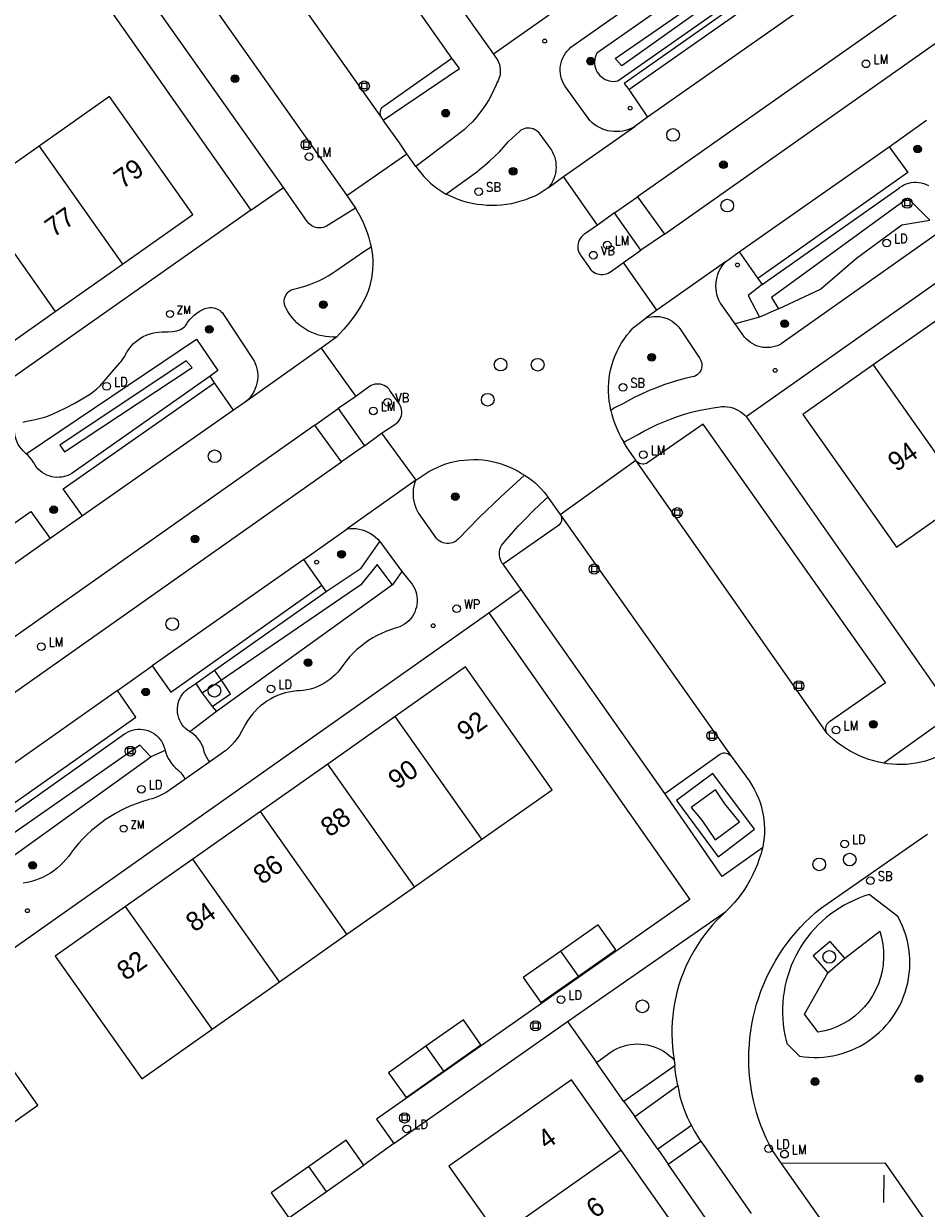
# Model space of a CAD drawing. Header units: metres. Extents: x 138165 to 154469, y 480134 to 494189.
# Tile 1011 of 1056: x 151321 to 151380, y 484114 to 484192. Entities that reach past the tile are written whole.
import ezdxf

# ---------------------------------------------------------------- set-up
doc = ezdxf.new("R2010")
doc.units = ezdxf.units.M
doc.header["$LTSCALE"] = 0.001
doc.header["$MEASUREMENT"] = 0
for name, color, linetype, lineweight in [('Level 5', 7, 'Continuous', 0), ('TOP-L-topo objecten punt', 7, 'Continuous', 0), ('TOP-L-topo objecten vlak', 7, 'Continuous', 0), ('TOP-L-verharding vangrail', 7, 'Continuous', 0), ('TOP-T-topo huisnummering naamgeving', 7, 'Continuous', 0)]:
    doc.layers.add(name, color=color, linetype=linetype, lineweight=lineweight)
doc.styles.add('Style-INTL_ISO', font='INTL_ISO.shx')
doc.styles.add('Style-STANDARD', font='STANDARD.shx')

# ---------------------------------------------------------------- blocks, each defined once
blk = doc.blocks.new('24')
at = {"layer": 'TOP-L-topo objecten punt', "color": 7, "linetype": 'Continuous', "lineweight": 0}
for radius in [0.025, 0.0182, 0.0115, 0.005]:
    blk.add_circle((0, 0), radius, dxfattribs=at)
blk = doc.blocks.new('304')
at = {"layer": 'TOP-L-topo objecten punt', "color": 7, "linetype": 'Continuous', "lineweight": 0}
blk.add_circle((0, 0), 0.0225, dxfattribs=at)
at = {"layer": 'TOP-L-topo objecten punt', "color": 7, "linetype": 'Continuous', "lineweight": 0, "style": 'Style-STANDARD'}
blk.add_text('ZM', height=0.054, dxfattribs=at).set_placement((0.0435, 0))
blk = doc.blocks.new('*U13')
at = {"layer": 'Level 5', "color": 7, "linetype": 'Continuous', "lineweight": 0}
blk.add_circle((0, 0), 0.0415, dxfattribs=at)
blk = doc.blocks.new('150')
at = {"layer": 'Level 5', "color": 7, "linetype": 'Continuous', "lineweight": 0}
blk.add_blockref('*U13', (0, 0), dxfattribs=at)
blk = doc.blocks.new('73')
at = {"layer": 'TOP-L-topo objecten punt', "color": 7, "linetype": 'Continuous', "lineweight": 0}
blk.add_circle((0, 0), 0.025, dxfattribs=at)
at = {"layer": 'TOP-L-topo objecten punt', "color": 7, "linetype": 'Continuous', "lineweight": 0, "style": 'Style-STANDARD'}
blk.add_text('WP', height=0.06, dxfattribs=at).set_placement((0.0483, 0))
blk = doc.blocks.new('39')
at = {"layer": 'TOP-L-topo objecten punt', "color": 7, "linetype": 'Continuous', "lineweight": 0}
for p, q in [((0.0175, 0.0175), (-0.0175, 0.0175)), ((-0.0175, 0.0175), (-0.0175, -0.0175)), ((0.0175, 0.0175), (0.0175, -0.0175)), ((0.0175, -0.0175), (-0.0175, -0.0175))]:
    blk.add_line(p, q, dxfattribs=at)
blk.add_circle((0, 0), 0.0332, dxfattribs=at)
blk = doc.blocks.new('121')
at = {"layer": 'TOP-L-topo objecten punt', "color": 7, "linetype": 'Continuous', "lineweight": 0}
blk.add_circle((0, 0), 0.025, dxfattribs=at)
at = {"layer": 'TOP-L-topo objecten punt', "color": 7, "linetype": 'Continuous', "lineweight": 0, "style": 'Style-STANDARD'}
blk.add_text('LD', height=0.06, dxfattribs=at).set_placement((0.0483, 0))
blk = doc.blocks.new('10')
at = {"layer": 'TOP-L-topo objecten punt', "linetype": 'Continuous', "lineweight": 0}
blk.add_circle((0, 0), 0.0125, dxfattribs=at)
blk = doc.blocks.new('16')
at = {"layer": 'TOP-L-topo objecten punt', "color": 7, "linetype": 'Continuous', "lineweight": 0}
blk.add_circle((0, 0), 0.025, dxfattribs=at)
at = {"layer": 'TOP-L-topo objecten punt', "color": 7, "linetype": 'Continuous', "lineweight": 0, "style": 'Style-STANDARD'}
blk.add_text('LM', height=0.06, dxfattribs=at).set_placement((0.0483, 0))
blk = doc.blocks.new('14')
at = {"layer": 'TOP-L-topo objecten punt', "color": 7, "linetype": 'Continuous', "lineweight": 0}
blk.add_circle((0, 0), 0.025, dxfattribs=at)
at = {"layer": 'TOP-L-topo objecten punt', "color": 7, "linetype": 'Continuous', "lineweight": 0, "style": 'Style-STANDARD'}
blk.add_text('VB', height=0.06, dxfattribs=at).set_placement((0.0483, 0))
blk = doc.blocks.new('175')
at = {"layer": 'TOP-L-topo objecten punt', "color": 7, "linetype": 'Continuous', "lineweight": 0}
blk.add_circle((0, 0), 0.025, dxfattribs=at)
at = {"layer": 'TOP-L-topo objecten punt', "color": 7, "linetype": 'Continuous', "lineweight": 0, "style": 'Style-STANDARD'}
blk.add_text('SB', height=0.06, dxfattribs=at).set_placement((0.0483, 0))

msp = doc.modelspace()

# ---------------------------------------------------------------- linework, layer by layer
at = {"layer": 'TOP-L-topo objecten vlak', "flags": 128}
for points in [[(151383.762, 484212.17), (151352.091, 484189.886)], [(151337.381, 484210.642), (151352.091, 484189.886)], [(151349.381, 484189.632), (151336.077, 484208.516)], [(151344.788, 484185.719), (151330.833, 484205.502)], [(151338.348, 484181.17), (151324.036, 484201.421), (151326.574, 484203.215)], [(151326.574, 484203.215), (151342.508, 484180.633)], [(151393.839, 484203.296), (151361.525, 484180.55)], [(151321.959, 484199.981), (151336.221, 484179.685)], [(151363.279, 484178.116), (151393.936, 484199.738)], [(151361.356, 484185.157), (151361.289, 484185.119), (151361.114, 484185.031), (151360.932, 484184.958), (151360.744, 484184.9), (151360.553, 484184.858), (151360.358, 484184.831), (151360.162, 484184.82), (151359.966, 484184.825), (151359.771, 484184.846), (151359.579, 484184.883), (151359.39, 484184.936), (151359.206, 484185.004), (151359.028, 484185.086), (151358.857, 484185.183), (151358.695, 484185.293), (151358.542, 484185.416), (151358.4, 484185.552), (151356.882, 484187.666), (151356.878, 484187.67), (151356.776, 484187.812), (151356.687, 484187.963), (151356.613, 484188.122), (151356.553, 484188.286), (151356.509, 484188.456), (151356.48, 484188.629), (151356.467, 484188.803), (151356.47, 484188.978), (151356.489, 484189.153), (151356.524, 484189.324), (151356.574, 484189.492), (151356.639, 484189.654), (151356.719, 484189.81), (151356.813, 484189.958), (151356.92, 484190.097), (151357.039, 484190.225), (151357.169, 484190.342), (151368.519, 484198.338)], [(151368.407, 484196.648), (151358.866, 484189.967)], [(151360.502, 484189.128), (151360.07, 484189.604), (151368.713, 484195.621), (151369.034, 484195.216), (151360.502, 484189.128)], [(151358.866, 484189.967), (151358.852, 484189.942), (151358.794, 484189.812), (151358.751, 484189.677), (151358.724, 484189.538), (151358.712, 484189.397), (151358.716, 484189.256), (151358.737, 484189.116), (151358.772, 484188.979), (151358.823, 484188.846), (151358.889, 484188.721), (151358.968, 484188.604), (151359.06, 484188.496), (151359.164, 484188.4), (151359.278, 484188.315), (151359.401, 484188.244), (151359.53, 484188.188), (151359.666, 484188.146), (151359.805, 484188.12), (151359.946, 484188.11), (151360.088, 484188.116), (151360.228, 484188.137), (151369.613, 484194.746)], [(151369.657, 484194.317), (151360.659, 484187.973), (151360.945, 484187.573)], [(151360.945, 484187.573), (151370.639, 484194.397), (151371.939, 484192.615)], [(151371.939, 484192.615), (151362.183, 484185.769)], [(151344.788, 484185.719), (151344.756, 484185.77), (151344.717, 484185.856), (151344.693, 484185.947), (151344.685, 484186.041), (151344.693, 484186.135), (151344.717, 484186.227), (151344.756, 484186.313), (151344.808, 484186.391), (151344.873, 484186.459), (151344.949, 484186.515), (151349.381, 484189.632)], [(151344.885, 484185.565), (151349.875, 484188.945), (151349.381, 484189.632)], [(151352.091, 484189.886), (151352.38, 484189.47), (151352.43, 484189.36), (151352.481, 484189.213), (151352.517, 484189.061), (151352.537, 484188.907), (151352.541, 484188.751), (151352.529, 484188.596), (151352.501, 484188.443), (151352.457, 484188.294), (151352.399, 484188.15), (151352.325, 484188.013), (151352.271, 484187.88), (151352.124, 484187.551), (151351.963, 484187.229), (151351.788, 484186.914), (151351.599, 484186.607), (151351.396, 484186.309), (151351.18, 484186.021), (151350.952, 484185.742), (151350.712, 484185.473), (151350.46, 484185.216), (151350.197, 484184.97), (151349.923, 484184.736), (151349.639, 484184.514), (151349.345, 484184.305), (151347.021, 484182.536)], [(151368.633, 484166.176), (151400.515, 484188.632)], [(151360.945, 484187.573), (151362.183, 484185.769)], [(151327.815, 484176.15), (151332.417, 484179.393), (151326.973, 484187.118), (151322.371, 484183.875)], [(151344.885, 484185.565), (151344.788, 484185.719)], [(151362.183, 484185.769), (151361.356, 484185.157)], [(151346.433, 484183.364), (151345.945, 484184.084), (151344.885, 484185.565)], [(151348.984, 484180.737), (151351.066, 484182.243), (151351.169, 484182.323), (151351.513, 484182.601), (151351.846, 484182.892), (151352.169, 484183.194), (151352.48, 484183.508), (151352.78, 484183.832), (151353.068, 484184.168), (151353.79, 484184.84), (151353.814, 484184.862), (151353.907, 484184.934), (151354.009, 484184.992), (151354.118, 484185.036), (151354.232, 484185.064), (151354.349, 484185.077), (151354.466, 484185.074), (151354.582, 484185.055), (151354.694, 484185.021), (151354.8, 484184.971), (151354.899, 484184.908), (151354.988, 484184.831), (151355.066, 484184.744), (151355.888, 484183.599), (151355.93, 484183.526), (151356.012, 484183.362), (151356.079, 484183.192), (151356.131, 484183.017), (151356.167, 484182.838), (151356.187, 484182.656), (151356.192, 484182.474), (151356.18, 484182.291), (151356.153, 484182.111), (151356.11, 484181.933), (151356.051, 484181.76), (151355.978, 484181.593), (151355.89, 484181.432), (151355.789, 484181.28), (151355.675, 484181.138)], [(151356.671, 484181.888), (151361.356, 484185.157)], [(151377.982, 484183.832), (151380.44, 484185.578)], [(151322.371, 484183.875), (151317.957, 484180.764)], [(151322.371, 484183.875), (151327.815, 484176.15)], [(151342.508, 484180.633), (151346.433, 484183.364)], [(151347.021, 484182.536), (151346.433, 484183.364)], [(151368.178, 484176.953), (151377.982, 484183.832)], [(151377.982, 484183.832), (151379.207, 484182.152), (151369.396, 484175.199)], [(151347.021, 484182.536), (151347.141, 484182.368), (151347.333, 484182.124), (151347.536, 484181.891), (151347.752, 484181.668), (151347.978, 484181.457), (151348.215, 484181.258), (151348.463, 484181.071), (151348.719, 484180.897), (151348.984, 484180.737)], [(151355.675, 484181.138), (151356.671, 484181.888)], [(151358.91, 484178.693), (151356.671, 484181.888)], [(151336.221, 484179.685), (151338.348, 484181.17)], [(151343.06, 484179.819), (151341.175, 484178.631), (151341.061, 484178.579), (151340.942, 484178.542), (151340.818, 484178.52), (151340.693, 484178.514), (151340.569, 484178.525), (151340.447, 484178.551), (151340.329, 484178.592), (151340.217, 484178.648), (151340.113, 484178.718), (151340.019, 484178.801), (151339.937, 484178.895), (151339.905, 484178.939), (151338.348, 484181.17)], [(151355.675, 484181.138), (151355.084, 484180.752), (151354.796, 484180.607), (151354.501, 484180.477), (151354.201, 484180.361), (151353.894, 484180.26), (151353.584, 484180.175), (151353.269, 484180.105), (151352.951, 484180.051), (151352.631, 484180.013), (151352.31, 484179.99), (151351.988, 484179.984), (151351.666, 484179.994), (151351.344, 484180.019), (151351.025, 484180.061), (151350.707, 484180.118), (151350.394, 484180.191), (151350.084, 484180.279), (151349.779, 484180.383), (151349.479, 484180.502), (151349.186, 484180.635), (151348.984, 484180.737)], [(151369.672, 484174.815), (151378.669, 484181.151), (151378.678, 484181.158), (151378.815, 484181.252), (151378.96, 484181.332), (151379.113, 484181.398), (151379.271, 484181.449), (151379.433, 484181.485), (151379.598, 484181.504), (151379.764, 484181.508), (151379.929, 484181.496), (151380.093, 484181.468), (151380.253, 484181.424), (151380.408, 484181.365), (151380.557, 484181.291)], [(151317.957, 484180.764), (151323.401, 484173.039)], [(151342.508, 484180.633), (151343.06, 484179.819)], [(151360.027, 484179.509), (151361.525, 484180.55)], [(151361.525, 484180.55), (151363.279, 484178.116)], [(151380.664, 484179.017), (151379.215, 484180.458), (151370.3, 484173.958), (151370.75, 484173.222)], [(151336.221, 484179.685), (151303.953, 484156.993), (151303.713, 484156.83), (151303.201, 484153.411), (151273.495, 484132.425)], [(151343.06, 484179.819), (151343.242, 484179.511), (151343.411, 484179.196), (151343.566, 484178.873), (151343.706, 484178.543), (151343.831, 484178.208), (151343.94, 484177.867), (151344.035, 484177.522), (151344.091, 484177.284)], [(151360.027, 484179.509), (151358.91, 484178.693)], [(151361.747, 484177.069), (151360.027, 484179.509)], [(151358.91, 484178.693), (151358.046, 484178.106), (151358.037, 484178.1), (151357.938, 484178.023), (151357.85, 484177.934), (151357.775, 484177.835), (151357.712, 484177.727), (151357.664, 484177.612), (151357.631, 484177.492), (151357.613, 484177.369), (151357.611, 484177.244), (151357.626, 484177.12), (151357.656, 484176.999), (151357.701, 484176.882), (151357.761, 484176.773), (151357.787, 484176.734), (151358.371, 484175.903), (151358.387, 484175.88), (151358.465, 484175.783), (151358.555, 484175.696), (151358.656, 484175.621), (151358.765, 484175.56), (151358.881, 484175.513), (151359.002, 484175.482), (151359.126, 484175.466), (151359.251, 484175.466), (151359.375, 484175.482), (151359.496, 484175.514), (151359.612, 484175.561), (151359.721, 484175.622), (151359.761, 484175.65), (151360.6, 484176.256)], [(151382.276, 484178.944), (151370.918, 484170.92), (151370.892, 484170.906), (151370.736, 484170.831), (151370.573, 484170.77), (151370.406, 484170.724), (151370.235, 484170.695), (151370.062, 484170.681), (151369.888, 484170.682), (151369.715, 484170.7), (151369.545, 484170.734), (151369.378, 484170.783), (151369.217, 484170.848), (151369.062, 484170.927), (151368.916, 484171.02), (151368.778, 484171.125), (151368.651, 484171.244), (151368.535, 484171.373), (151367.905, 484172.248)], [(151370.75, 484173.222), (151373.493, 484174.511), (151375.848, 484176.535), (151378.832, 484178.724), (151380.664, 484179.017)], [(151363.279, 484178.116), (151361.747, 484177.069)], [(151341.813, 484171.375), (151341.578, 484171.37), (151341.342, 484171.38), (151341.108, 484171.406), (151340.877, 484171.447), (151340.649, 484171.505), (151340.425, 484171.578), (151340.206, 484171.666), (151339.994, 484171.768), (151339.79, 484171.885), (151339.594, 484172.015), (151339.407, 484172.158), (151339.231, 484172.314), (151339.065, 484172.481), (151338.911, 484172.66), (151338.77, 484172.848), (151338.642, 484173.045), (151338.527, 484173.251), (151338.489, 484173.328), (151338.444, 484173.434), (151338.415, 484173.547), (151338.401, 484173.662), (151338.404, 484173.777), (151338.422, 484173.892), (151338.456, 484174.003), (151338.504, 484174.108), (151338.567, 484174.205), (151338.643, 484174.293), (151338.73, 484174.37), (151338.826, 484174.433), (151338.931, 484174.483), (151339.011, 484174.511), (151339.35, 484174.59), (151339.685, 484174.685), (151340.016, 484174.795), (151340.34, 484174.921), (151340.659, 484175.061), (151340.971, 484175.215), (151341.276, 484175.384), (151341.572, 484175.567), (151341.772, 484175.701), (151343.683, 484177.014), (151344.091, 484177.284)], [(151344.091, 484177.284), (151344.142, 484176.994), (151344.177, 484176.702), (151344.196, 484176.408), (151344.199, 484176.114), (151344.186, 484175.82), (151344.157, 484175.527), (151344.112, 484175.236), (151344.052, 484174.948), (151343.976, 484174.663), (151343.884, 484174.383), (151343.778, 484174.109), (151343.657, 484173.841), (151343.649, 484173.826), (151343.46, 484173.482), (151343.256, 484173.146), (151343.039, 484172.818), (151342.809, 484172.5), (151342.566, 484172.192), (151342.31, 484171.893), (151342.043, 484171.605), (151341.813, 484171.375)], [(151360.6, 484176.256), (151361.747, 484177.069)], [(151367.276, 484176.292), (151362.794, 484173.137)], [(151367.905, 484172.248), (151366.949, 484173.594), (151366.933, 484173.622), (151366.849, 484173.794), (151366.779, 484173.973), (151366.724, 484174.156), (151366.685, 484174.344), (151366.661, 484174.534), (151366.654, 484174.726), (151366.662, 484174.917), (151366.687, 484175.107), (151366.727, 484175.295), (151366.782, 484175.478), (151366.853, 484175.656), (151366.938, 484175.828), (151367.038, 484175.992), (151367.15, 484176.147), (151367.276, 484176.292)], [(151367.276, 484176.292), (151368.178, 484176.953)], [(151368.178, 484176.953), (151369.396, 484175.199)], [(151323.401, 484173.039), (151327.815, 484176.15)], [(151362.794, 484173.137), (151360.6, 484176.256)], [(151369.672, 484174.815), (151368.763, 484174.092), (151369.516, 484172.684)], [(151369.396, 484175.199), (151369.672, 484174.815)], [(151321.286, 484165.805), (151321.56, 484165.869), (151321.638, 484165.881), (151322.007, 484165.95), (151322.372, 484166.035), (151322.733, 484166.135), (151323.09, 484166.25), (151323.56, 484166.471), (151324.11, 484166.745), (151324.652, 484167.034), (151325.186, 484167.336), (151325.713, 484167.653), (151325.925, 484167.807), (151326.141, 484167.983), (151326.347, 484168.171), (151327.645, 484169.68), (151327.727, 484169.781), (151327.86, 484169.963), (151327.98, 484170.154), (151328.086, 484170.353), (151328.12, 484170.411), (151328.243, 484170.599), (151328.38, 484170.778), (151328.529, 484170.947), (151328.642, 484171.047), (151328.81, 484171.178), (151328.988, 484171.297), (151329.174, 484171.402), (151329.368, 484171.492), (151329.568, 484171.568), (151329.773, 484171.629), (151329.982, 484171.674), (151330.193, 484171.704), (151330.407, 484171.717), (151330.62, 484171.715), (151330.805, 484171.722), (151331.096, 484171.746), (151331.386, 484171.787), (151331.414, 484171.793), (151331.533, 484171.83), (151331.646, 484171.882), (151331.751, 484171.948), (151331.848, 484172.026), (151331.933, 484172.117), (151332.006, 484172.218), (151332.102, 484172.362), (151332.228, 484172.523), (151332.366, 484172.674), (151332.515, 484172.814), (151332.675, 484172.942), (151332.844, 484173.057), (151333.021, 484173.158), (151333.206, 484173.245), (151333.285, 484173.27), (151333.412, 484173.297), (151333.541, 484173.309), (151333.671, 484173.304), (151333.799, 484173.284), (151333.924, 484173.248), (151334.043, 484173.196), (151334.155, 484173.131), (151334.258, 484173.052), (151334.35, 484172.961), (151334.431, 484172.86), (151336.375, 484169.913), (151336.427, 484169.817), (151336.505, 484169.647), (151336.568, 484169.471), (151336.616, 484169.29), (151336.648, 484169.106), (151336.665, 484168.92), (151336.665, 484168.733), (151336.65, 484168.547), (151336.618, 484168.362), (151336.571, 484168.181), (151336.509, 484168.005), (151336.432, 484167.835), (151336.34, 484167.672), (151336.235, 484167.517), (151336.117, 484167.372), (151335.988, 484167.238), (151335.847, 484167.115)], [(151370.75, 484173.222), (151369.516, 484172.684)], [(151318.987, 484169.929), (151323.401, 484173.039)], [(151359.785, 484166.572), (151359.722, 484166.871), (151359.674, 484167.173), (151359.642, 484167.477), (151359.626, 484167.782), (151359.626, 484168.088), (151359.642, 484168.393), (151359.674, 484168.697), (151359.721, 484168.999), (151359.785, 484169.298), (151359.864, 484169.593), (151359.958, 484169.883), (151360.068, 484170.169), (151360.192, 484170.448), (151360.331, 484170.72), (151360.483, 484170.985), (151360.65, 484171.241), (151360.829, 484171.489), (151361.022, 484171.726), (151361.226, 484171.953), (151361.27, 484171.999), (151362.079, 484172.624)], [(151362.079, 484172.624), (151362.249, 484172.674), (151362.423, 484172.708), (151362.599, 484172.726), (151362.777, 484172.729), (151362.953, 484172.715), (151363.128, 484172.686), (151363.299, 484172.641), (151363.466, 484172.581), (151363.627, 484172.505), (151363.78, 484172.416), (151363.924, 484172.313), (151364.059, 484172.198), (151364.183, 484172.071), (151364.29, 484171.94), (151365.594, 484169.977), (151365.653, 484169.883), (151365.698, 484169.781), (151365.727, 484169.675), (151365.741, 484169.565), (151365.739, 484169.454), (151365.721, 484169.345), (151365.688, 484169.24), (151365.64, 484169.14), (151365.577, 484169.048), (151365.503, 484168.967), (151365.417, 484168.897), (151365.322, 484168.839), (151365.22, 484168.797), (151365.21, 484168.793), (151364.712, 484168.677), (151364.217, 484168.545), (151363.726, 484168.398), (151363.241, 484168.236), (151362.76, 484168.058), (151362.286, 484167.866), (151361.818, 484167.658), (151361.356, 484167.437), (151360.902, 484167.201), (151360.555, 484167.008), (151360.024, 484166.73), (151359.785, 484166.572)], [(151362.794, 484173.137), (151362.079, 484172.624)], [(151369.516, 484172.684), (151367.905, 484172.248)], [(151381.365, 484172.664), (151376.951, 484169.553)], [(151321.513, 484163.739), (151332.653, 484171.226), (151334.06, 484169.178), (151333.555, 484168.821)], [(151341.813, 484171.375), (151340.81, 484170.646)], [(151340.81, 484170.646), (151335.847, 484167.115)], [(151340.81, 484170.646), (151343.013, 484167.573), (151343.078, 484167.483)], [(151323.724, 484164.294), (151324.012, 484163.854), (151332.369, 484169.384), (151331.992, 484169.822), (151323.724, 484164.294)], [(151376.951, 484169.553), (151372.349, 484166.31), (151378.473, 484157.621), (151383.075, 484160.864)], [(151376.951, 484169.553), (151383.075, 484160.864)], [(151333.555, 484168.821), (151324.597, 484162.499), (151324.489, 484162.431), (151324.339, 484162.352), (151324.182, 484162.289), (151324.02, 484162.24), (151323.853, 484162.207), (151323.685, 484162.19), (151323.516, 484162.188), (151323.347, 484162.203), (151323.18, 484162.233), (151323.017, 484162.279), (151322.859, 484162.341), (151322.708, 484162.416), (151322.564, 484162.506), (151322.43, 484162.609), (151322.305, 484162.724), (151322.192, 484162.851), (151322.092, 484162.987), (151322.005, 484163.132), (151321.985, 484163.167), (151321.886, 484163.325), (151321.774, 484163.473), (151321.649, 484163.612), (151321.513, 484163.739)], [(151333.84, 484168.382), (151333.555, 484168.821)], [(151325.197, 484159.674), (151323.939, 484161.437), (151333.84, 484168.382)], [(151335.089, 484166.581), (151333.84, 484168.382)], [(151344.777, 484165.087), (151345.647, 484165.65), (151345.747, 484165.725), (151345.837, 484165.811), (151345.915, 484165.909), (151345.98, 484166.015), (151346.031, 484166.129), (151346.066, 484166.248), (151346.087, 484166.372), (151346.091, 484166.496), (151346.079, 484166.62), (151346.052, 484166.742), (151346.009, 484166.859), (151345.952, 484166.97), (151345.916, 484167.024), (151345.897, 484167.052), (151345.319, 484167.88), (151345.26, 484167.954), (151345.241, 484167.978), (151345.151, 484168.066), (151345.051, 484168.141), (151344.942, 484168.202), (151344.826, 484168.25), (151344.705, 484168.282), (151344.58, 484168.298), (151344.455, 484168.299), (151344.331, 484168.284), (151344.209, 484168.252), (151344.093, 484168.206), (151343.984, 484168.145), (151343.932, 484168.11), (151343.913, 484168.096), (151343.08, 484167.484), (151343.078, 484167.483)], [(151335.847, 484167.115), (151335.089, 484166.581)], [(151343.078, 484167.483), (151341.931, 484166.694)], [(151335.089, 484166.581), (151325.197, 484159.674)], [(151340.41, 484165.609), (151341.931, 484166.694)], [(151341.931, 484166.694), (151343.647, 484164.261)], [(151359.785, 484166.572), (151359.847, 484166.314), (151359.938, 484165.997), (151360.045, 484165.683), (151360.166, 484165.376), (151360.302, 484165.075), (151360.453, 484164.78), (151360.617, 484164.493)], [(151360.617, 484164.493), (151361.518, 484164.978), (151361.937, 484165.212), (151362.364, 484165.433), (151362.798, 484165.639), (151363.238, 484165.83), (151363.684, 484166.007), (151364.136, 484166.169), (151364.594, 484166.315), (151365.055, 484166.447), (151365.521, 484166.562), (151365.991, 484166.663), (151366.464, 484166.747), (151366.939, 484166.816), (151367.038, 484166.828), (151367.219, 484166.829), (151367.4, 484166.813), (151367.578, 484166.781), (151367.753, 484166.734), (151367.923, 484166.672), (151368.087, 484166.594), (151368.243, 484166.503), (151368.391, 484166.398), (151368.529, 484166.281), (151368.633, 484166.176)], [(151340.41, 484165.609), (151279.924, 484122.963)], [(151321.513, 484163.739), (151321.444, 484163.794), (151321.315, 484163.914), (151321.197, 484164.045), (151321.091, 484164.186), (151320.998, 484164.336), (151320.92, 484164.494), (151320.856, 484164.659), (151320.807, 484164.828), (151320.774, 484165.002), (151320.77, 484165.054), (151320.752, 484165.163), (151320.718, 484165.268), (151320.669, 484165.367), (151320.606, 484165.459), (151320.53, 484165.54)], [(151342.152, 484163.202), (151340.41, 484165.609)], [(151373.936, 484145.415), (151373.891, 484145.499), (151373.86, 484145.589), (151373.844, 484145.683), (151373.845, 484145.779), (151373.861, 484145.873), (151373.893, 484145.963), (151373.939, 484146.047), (151373.999, 484146.121), (151374.07, 484146.185), (151374.087, 484146.198), (151377.743, 484148.762), (151365.83, 484165.676), (151362.196, 484163.151), (151362.115, 484163.105), (151362.027, 484163.073), (151361.935, 484163.056), (151361.842, 484163.055), (151361.75, 484163.07), (151361.661, 484163.101), (151361.58, 484163.146), (151361.507, 484163.205), (151361.445, 484163.275)], [(151368.633, 484166.176), (151382.232, 484146.76)], [(151343.647, 484164.261), (151344.777, 484165.087)], [(151344.777, 484165.087), (151347.018, 484161.997)], [(151343.647, 484164.261), (151342.152, 484163.202)], [(151361.412, 484163.321), (151360.843, 484164.131), (151360.617, 484164.493)], [(151281.657, 484120.54), (151342.152, 484163.202)], [(151347.018, 484161.997), (151347.858, 484162.564), (151348.128, 484162.711), (151348.404, 484162.843), (151348.688, 484162.961), (151348.977, 484163.064), (151349.271, 484163.152), (151349.569, 484163.224), (151349.87, 484163.281), (151350.174, 484163.321), (151350.48, 484163.346), (151350.787, 484163.355), (151351.093, 484163.348), (151351.399, 484163.325), (151351.703, 484163.286), (151352.005, 484163.232), (151352.304, 484163.161), (151352.598, 484163.075), (151352.888, 484162.974), (151353.172, 484162.858), (151353.45, 484162.728), (151353.72, 484162.583), (151353.982, 484162.424), (151354.134, 484162.323)], [(151356.458, 484159.762), (151361.412, 484163.321)], [(151361.445, 484163.275), (151361.412, 484163.321)], [(151373.936, 484145.415), (151361.445, 484163.275)], [(151347.018, 484161.997), (151342.51, 484158.82)], [(151354.134, 484162.323), (151352.571, 484160.915), (151351.156, 484159.571), (151349.783, 484158.148), (151349.725, 484158.092), (151349.628, 484158.017), (151349.521, 484157.955), (151349.408, 484157.907), (151349.289, 484157.874), (151349.167, 484157.857), (151349.044, 484157.856), (151348.922, 484157.871), (151348.803, 484157.901), (151348.688, 484157.947), (151348.581, 484158.007), (151348.482, 484158.08), (151348.394, 484158.166), (151347.188, 484159.859), (151347.172, 484159.887), (151347.081, 484160.063), (151347.004, 484160.247), (151346.943, 484160.436), (151346.897, 484160.629), (151346.866, 484160.825), (151346.852, 484161.024), (151346.854, 484161.222), (151346.871, 484161.42), (151346.904, 484161.616), (151346.953, 484161.809), (151347.018, 484161.997)], [(151354.134, 484162.323), (151354.371, 484162.171), (151354.599, 484162.005), (151354.817, 484161.826), (151355.025, 484161.636), (151355.222, 484161.434), (151355.407, 484161.221), (151355.579, 484160.998), (151355.609, 484160.956), (151355.657, 484160.901)], [(151352.724, 484156.497), (151352.652, 484156.598), (151352.605, 484156.681), (151352.551, 484156.804), (151352.512, 484156.933), (151352.489, 484157.066), (151352.482, 484157.2), (151352.49, 484157.335), (151352.515, 484157.467), (151352.555, 484157.595), (151352.61, 484157.718), (151352.812, 484157.962), (151353.257, 484158.479), (151353.714, 484158.986), (151354.183, 484159.481), (151354.663, 484159.966), (151355.155, 484160.439), (151355.657, 484160.901)], [(151355.657, 484160.901), (151356.458, 484159.762)], [(151311.912, 484152.998), (151321.819, 484159.952), (151323.081, 484158.179)], [(151325.197, 484159.674), (151323.081, 484158.179)], [(151356.458, 484159.762), (151356.504, 484159.683), (151356.536, 484159.596), (151356.552, 484159.506), (151356.552, 484159.414), (151356.537, 484159.324), (151356.506, 484159.238), (151356.46, 484159.158), (151356.401, 484159.088)], [(151356.458, 484159.762), (151367.65, 484143.936)], [(151339.678, 484156.821), (151342.51, 484158.82)], [(151342.51, 484158.82), (151342.71, 484158.842), (151342.91, 484158.846), (151343.111, 484158.833), (151343.309, 484158.802), (151343.504, 484158.755), (151343.694, 484158.69), (151343.878, 484158.61), (151344.054, 484158.514), (151344.221, 484158.403), (151344.378, 484158.278), (151344.524, 484158.14), (151344.657, 484157.989)], [(151356.286, 484158.996), (151352.724, 484156.497)], [(151356.286, 484158.996), (151356.33, 484159.027), (151356.401, 484159.088)], [(151356.401, 484159.088), (151356.331, 484159.028), (151356.286, 484158.996)], [(151323.081, 484158.179), (151313.148, 484151.165)], [(151341.151, 484154.716), (151343.426, 484156.252), (151344.657, 484157.989)], [(151344.657, 484157.989), (151346.107, 484156.02)], [(151339.678, 484156.821), (151329.759, 484149.839)], [(151345.485, 484155.153), (151344.485, 484156.49), (151343.407, 484155.145), (151334.292, 484148.919)], [(151340.864, 484155.12), (151339.678, 484156.821)], [(151353.899, 484154.851), (151352.724, 484156.497)], [(151346.107, 484156.02), (151346.759, 484155.219), (151346.782, 484155.186), (151346.872, 484155.038), (151346.948, 484154.882), (151347.009, 484154.72), (151347.056, 484154.553), (151347.086, 484154.383), (151347.101, 484154.21), (151347.1, 484154.037), (151347.083, 484153.864), (151347.05, 484153.694), (151347.001, 484153.527), (151346.938, 484153.366), (151346.86, 484153.212), (151346.768, 484153.065), (151346.662, 484152.927), (151346.545, 484152.8), (151346.416, 484152.684), (151346.277, 484152.58), (151346.129, 484152.489), (151345.974, 484152.413), (151345.812, 484152.351), (151345.666, 484152.311), (151345.36, 484152.213), (151345.059, 484152.1), (151344.764, 484151.973), (151344.476, 484151.83), (151344.195, 484151.674), (151343.922, 484151.504), (151343.659, 484151.321), (151343.404, 484151.124), (151343.16, 484150.916), (151342.926, 484150.695), (151342.704, 484150.463), (151342.494, 484150.22), (151342.295, 484149.967), (151342.11, 484149.705), (151342.053, 484149.626), (151341.904, 484149.441), (151341.742, 484149.266), (151341.57, 484149.103), (151341.386, 484148.952), (151341.193, 484148.813), (151340.992, 484148.687), (151340.782, 484148.576), (151340.565, 484148.479), (151340.342, 484148.396), (151340.114, 484148.329), (151339.882, 484148.277), (151339.647, 484148.241), (151339.41, 484148.221), (151339.223, 484148.209), (151338.964, 484148.179), (151338.707, 484148.133), (151338.454, 484148.072), (151338.205, 484147.995), (151337.961, 484147.902), (151337.723, 484147.796), (151337.492, 484147.674), (151337.269, 484147.539), (151337.055, 484147.39), (151336.85, 484147.229), (151336.656, 484147.055), (151336.472, 484146.87), (151336.3, 484146.674), (151336.141, 484146.467), (151335.995, 484146.251), (151335.862, 484146.027), (151335.743, 484145.795), (151335.736, 484145.781), (151335.61, 484145.543), (151335.469, 484145.313), (151335.316, 484145.092), (151335.149, 484144.88), (151334.971, 484144.678), (151334.78, 484144.488), (151334.579, 484144.309), (151334.367, 484144.143), (151333.541, 484143.564)], [(151346.107, 484156.02), (151345.485, 484155.153)], [(151329.759, 484149.839), (151330.974, 484148.134), (151340.864, 484155.12)], [(151333.828, 484149.558), (151341.151, 484154.716)], [(151345.485, 484155.153), (151333.959, 484146.863)], [(151341.151, 484154.716), (151340.864, 484155.12)], [(151351.79, 484153.328), (151353.899, 484154.851)], [(151363.306, 484141.492), (151353.899, 484154.851)], [(151285.922, 484109.929), (151285.937, 484109.935), (151318.235, 484132.703), (151319.675, 484130.665), (151351.79, 484153.328)], [(151351.79, 484153.328), (151364.947, 484134.549), (151344.448, 484120.163), (151345.577, 484118.57)], [(151327.49, 484148.233), (151329.759, 484149.839)], [(151332.606, 484148.702), (151333.828, 484149.558)], [(151334.292, 484148.919), (151333.828, 484149.558)], [(151351.334, 484138.496), (151355.936, 484141.739), (151350.274, 484149.774), (151345.672, 484146.531)], [(151332.231, 484145.52), (151332.199, 484145.54), (151332.064, 484145.634), (151331.938, 484145.742), (151331.824, 484145.861), (151331.722, 484145.99), (151331.633, 484146.129), (151331.558, 484146.276), (151331.497, 484146.429), (151331.451, 484146.588), (151331.421, 484146.75), (151331.407, 484146.914), (151331.409, 484147.079), (151331.427, 484147.243), (151331.46, 484147.405), (151331.509, 484147.562), (151331.573, 484147.714), (151331.652, 484147.859), (151331.744, 484147.996), (151331.849, 484148.123), (151331.966, 484148.24), (151332.093, 484148.344), (151332.606, 484148.702)], [(151332.606, 484148.702), (151333.034, 484148.061)], [(151334.292, 484148.919), (151333.034, 484148.061)], [(151333.687, 484147.186), (151334.891, 484148.023), (151334.292, 484148.919)], [(151327.49, 484148.233), (151317.453, 484141.171)], [(151318.682, 484139.437), (151328.687, 484146.486), (151327.49, 484148.233)], [(151333.034, 484148.061), (151333.687, 484147.186)], [(151333.959, 484146.863), (151332.231, 484145.52)], [(151333.687, 484147.186), (151333.959, 484146.863)], [(151345.672, 484146.531), (151341.258, 484143.421)], [(151351.334, 484138.496), (151345.672, 484146.531)], [(151382.232, 484146.76), (151377.634, 484143.474)], [(151318.974, 484139.042), (151327.956, 484145.392), (151328.041, 484145.449), (151328.186, 484145.528), (151328.337, 484145.593), (151328.494, 484145.643), (151328.655, 484145.678), (151328.818, 484145.697), (151328.983, 484145.7), (151329.147, 484145.687), (151329.309, 484145.658), (151329.468, 484145.614), (151329.621, 484145.554), (151329.768, 484145.48), (151329.907, 484145.392), (151330.037, 484145.291), (151330.157, 484145.178), (151330.265, 484145.053), (151330.36, 484144.919), (151330.442, 484144.776), (151330.51, 484144.626), (151330.562, 484144.47), (151330.6, 484144.31)], [(151333.541, 484143.564), (151333.531, 484143.575), (151333.427, 484143.705), (151333.334, 484143.844), (151333.256, 484143.991), (151333.192, 484144.146), (151333.143, 484144.305), (151333.135, 484144.344), (151333.088, 484144.508), (151333.026, 484144.666), (151332.95, 484144.817), (151332.859, 484144.961), (151332.756, 484145.095), (151332.64, 484145.22), (151332.513, 484145.332), (151332.376, 484145.433), (151332.231, 484145.52)], [(151377.634, 484143.474), (151377.308, 484143.54), (151376.985, 484143.623), (151376.667, 484143.72), (151376.353, 484143.833), (151376.046, 484143.961), (151375.745, 484144.103), (151375.451, 484144.26), (151375.165, 484144.43), (151374.887, 484144.614), (151374.619, 484144.812), (151374.36, 484145.022), (151374.112, 484145.244), (151373.936, 484145.415)], [(151329.67, 484143.901), (151328.961, 484144.653), (151319.669, 484138.198), (151320.343, 484137.17)], [(151320.343, 484137.17), (151329.67, 484143.901)], [(151330.6, 484144.31), (151329.67, 484143.901)], [(151330.6, 484144.31), (151330.648, 484144.156), (151330.721, 484143.97), (151330.809, 484143.791), (151330.911, 484143.62), (151331.026, 484143.457), (151331.154, 484143.304), (151331.294, 484143.162), (151331.444, 484143.032), (151331.481, 484143), (151331.611, 484142.873), (151331.729, 484142.736), (151331.835, 484142.589), (151331.927, 484142.433)], [(151363.306, 484141.492), (151366.878, 484144.04), (151366.885, 484144.045), (151366.966, 484144.093), (151367.055, 484144.127), (151367.147, 484144.145), (151367.242, 484144.148), (151367.336, 484144.135), (151367.426, 484144.106), (151367.51, 484144.062), (151367.585, 484144.005), (151367.65, 484143.936)], [(151367.65, 484143.936), (151368.844, 484142.29), (151369.007, 484142.039), (151369.156, 484141.78), (151369.292, 484141.513), (151369.412, 484141.24), (151369.518, 484140.96), (151369.609, 484140.675), (151369.685, 484140.385), (151369.744, 484140.092), (151369.789, 484139.796), (151369.817, 484139.498), (151369.829, 484139.2), (151369.825, 484138.9), (151369.806, 484138.602), (151369.77, 484138.305), (151369.719, 484138.01), (151369.701, 484137.927)], [(151382.212, 484144.342), (151381.257, 484143.942), (151380.967, 484143.818), (151380.671, 484143.71), (151380.369, 484143.617), (151380.063, 484143.539), (151379.754, 484143.477), (151379.442, 484143.431), (151379.128, 484143.4), (151378.813, 484143.386), (151378.498, 484143.387), (151378.183, 484143.405), (151377.869, 484143.438), (151377.634, 484143.474)], [(151333.541, 484143.564), (151331.927, 484142.433)], [(151341.258, 484143.421), (151336.844, 484140.31)], [(151346.92, 484135.385), (151341.258, 484143.421)], [(151331.927, 484142.433), (151330.951, 484141.75), (151330.885, 484141.702), (151330.676, 484141.564), (151330.459, 484141.44), (151330.235, 484141.33), (151330.004, 484141.234), (151329.767, 484141.153), (151329.526, 484141.088), (151329.506, 484141.082), (151329.134, 484140.971), (151328.768, 484140.845), (151328.406, 484140.703), (151328.051, 484140.547), (151327.703, 484140.377), (151327.362, 484140.192), (151327.029, 484139.993), (151326.705, 484139.781), (151326.389, 484139.555), (151326.083, 484139.317), (151325.787, 484139.066), (151325.502, 484138.803), (151325.228, 484138.529), (151324.965, 484138.244), (151324.714, 484137.948), (151324.476, 484137.642), (151324.447, 484137.598), (151324.289, 484137.378), (151324.118, 484137.166), (151323.934, 484136.966), (151323.739, 484136.776), (151323.534, 484136.599), (151323.318, 484136.433), (151323.093, 484136.281), (151322.859, 484136.142), (151322.618, 484136.017), (151322.37, 484135.907), (151322.115, 484135.811), (151321.856, 484135.731), (151321.592, 484135.666), (151321.325, 484135.616)], [(151366.799, 484137.35), (151369.178, 484139.162), (151366.46, 484142.802), (151364.075, 484141.037), (151366.799, 484137.35)], [(151369.701, 484137.927), (151367.071, 484136.065), (151363.306, 484141.492)], [(151365.041, 484140.568), (151365.738, 484139.756), (151366.615, 484138.469), (151368.202, 484139.636), (151367.234, 484140.823), (151366.632, 484141.736), (151365.041, 484140.568)], [(151336.844, 484140.31), (151332.429, 484137.199)], [(151342.506, 484132.275), (151336.844, 484140.31)], [(151346.92, 484135.385), (151351.334, 484138.496)], [(151370.95, 484117.278), (151370.236, 484118.324), (151370.133, 484118.525), (151369.94, 484118.931), (151369.761, 484119.343), (151369.597, 484119.761), (151369.448, 484120.185), (151369.315, 484120.614), (151369.196, 484121.047), (151369.093, 484121.485), (151369.006, 484121.925), (151368.935, 484122.369), (151368.879, 484122.815), (151368.84, 484123.262), (151368.816, 484123.711), (151368.808, 484124.16), (151368.817, 484124.609), (151368.841, 484125.057), (151368.881, 484125.505), (151368.937, 484125.95), (151369.009, 484126.394), (151369.097, 484126.834), (151369.2, 484127.272), (151369.319, 484127.705), (151369.453, 484128.133), (151369.603, 484128.557), (151369.767, 484128.975), (151369.946, 484129.387), (151370.14, 484129.792), (151370.348, 484130.191), (151370.57, 484130.581), (151370.806, 484130.963), (151371.055, 484131.337), (151371.318, 484131.702), (151371.593, 484132.057), (151371.881, 484132.401), (151372.18, 484132.736), (151372.492, 484133.06), (151372.815, 484133.372), (151373.149, 484133.673), (151373.493, 484133.961), (151380.322, 484138.73), (151380.495, 484138.838)], [(151369.701, 484137.927), (151369.605, 484137.568), (151369.494, 484137.213), (151369.367, 484136.863), (151369.225, 484136.518), (151369.069, 484136.181), (151368.899, 484135.85), (151368.714, 484135.527), (151368.516, 484135.212), (151368.304, 484134.906), (151368.079, 484134.609), (151367.842, 484134.323), (151367.593, 484134.046), (151367.332, 484133.781), (151367.312, 484133.761)], [(151332.429, 484137.199), (151328.015, 484134.089)], [(151338.092, 484129.164), (151332.429, 484137.199)], [(151342.506, 484132.275), (151346.92, 484135.385)], [(151371.304, 484125.122), (151372.121, 484124.301), (151372.433, 484124.257), (151372.746, 484124.228), (151373.061, 484124.216), (151373.376, 484124.219), (151373.69, 484124.239), (151374.003, 484124.274), (151374.314, 484124.326), (151374.621, 484124.393), (151374.925, 484124.475), (151375.224, 484124.573), (151375.518, 484124.686), (151375.806, 484124.814), (151376.087, 484124.956), (151376.36, 484125.112), (151376.626, 484125.282), (151376.882, 484125.465), (151377.128, 484125.661), (151377.364, 484125.87), (151377.59, 484126.09), (151377.803, 484126.321), (151378.005, 484126.563), (151378.195, 484126.814), (151378.371, 484127.075), (151378.534, 484127.345), (151378.683, 484127.622), (151378.817, 484127.907), (151378.937, 484128.198), (151379.042, 484128.495), (151379.132, 484128.797), (151379.206, 484129.103), (151379.265, 484129.412), (151379.308, 484129.724), (151379.335, 484130.038), (151379.346, 484130.352), (151379.341, 484130.667), (151379.32, 484130.981), (151379.284, 484131.294), (151379.231, 484131.604), (151379.163, 484131.912), (151379.079, 484132.215), (151378.979, 484132.514), (151378.865, 484132.808), (151378.736, 484133.095), (151378.593, 484133.375), (151378.56, 484133.435), (151376.682, 484134.87), (151376.343, 484134.761), (151376.009, 484134.636), (151375.681, 484134.496), (151375.359, 484134.342), (151375.045, 484134.174), (151374.739, 484133.991), (151374.441, 484133.795), (151374.152, 484133.586), (151373.873, 484133.364), (151373.604, 484133.13), (151373.346, 484132.884), (151373.1, 484132.627), (151372.865, 484132.359), (151372.642, 484132.08), (151372.432, 484131.792), (151372.235, 484131.495), (151372.052, 484131.189), (151371.882, 484130.875), (151371.727, 484130.555), (151371.587, 484130.227), (151371.461, 484129.893), (151371.35, 484129.554), (151371.255, 484129.211), (151371.175, 484128.863), (151371.111, 484128.513), (151371.062, 484128.16), (151371.03, 484127.805), (151371.013, 484127.448), (151371.013, 484127.092), (151371.028, 484126.736), (151371.06, 484126.381), (151371.107, 484126.027), (151371.17, 484125.676), (151371.249, 484125.329), (151371.304, 484125.122)], [(151328.015, 484134.089), (151323.413, 484130.846), (151329.076, 484122.81), (151333.678, 484126.054)], [(151333.678, 484126.054), (151328.015, 484134.089)], [(151356.949, 484126.57), (151367.312, 484133.761)], [(151367.312, 484133.761), (151367.01, 484133.481), (151366.719, 484133.189), (151366.44, 484132.885), (151366.172, 484132.571), (151365.917, 484132.247), (151365.675, 484131.914), (151365.446, 484131.571), (151365.23, 484131.22), (151365.028, 484130.86), (151364.841, 484130.493), (151364.667, 484130.119), (151364.509, 484129.739), (151364.365, 484129.352), (151364.236, 484128.96), (151364.123, 484128.564), (151364.025, 484128.164), (151363.942, 484127.76), (151363.876, 484127.353), (151363.825, 484126.944), (151363.79, 484126.533), (151363.771, 484126.121), (151363.768, 484125.709), (151363.781, 484125.297), (151363.81, 484124.885), (151363.855, 484124.476), (151363.916, 484124.068), (151363.921, 484124.036)], [(151357.653, 484129.529), (151360.106, 484131.257), (151358.953, 484132.892), (151356.501, 484131.164)], [(151338.092, 484129.164), (151342.506, 484132.275)], [(151375.097, 484130.718), (151377.372, 484132.479), (151377.493, 484132.056), (151377.577, 484131.624), (151377.624, 484131.186), (151377.632, 484130.745), (151377.602, 484130.306), (151377.534, 484129.871), (151377.429, 484129.443), (151377.287, 484129.027), (151377.109, 484128.624), (151376.897, 484128.238), (151376.652, 484127.872), (151376.376, 484127.528), (151376.071, 484127.21), (151375.741, 484126.92), (151375.386, 484126.659), (151375.009, 484126.43), (151374.615, 484126.235), (151374.205, 484126.074), (151373.782, 484125.95), (151373.35, 484125.863), (151372.441, 484127.05), (151373.985, 484129.756)], [(151375.097, 484130.718), (151374.13, 484131.811), (151373.026, 484130.866), (151373.985, 484129.756)], [(151356.501, 484131.164), (151354.049, 484129.436), (151355.201, 484127.801), (151357.653, 484129.529)], [(151357.653, 484129.529), (151356.501, 484131.164)], [(151373.985, 484129.756), (151375.097, 484130.718)], [(151317.675, 484117.835), (151322.277, 484121.078), (151316.615, 484129.113), (151312.013, 484125.87)], [(151333.678, 484126.054), (151338.092, 484129.164)], [(151348.825, 484123.308), (151351.277, 484125.036), (151350.125, 484126.671), (151347.673, 484124.943)], [(151345.577, 484118.57), (151356.949, 484126.57)], [(151356.949, 484126.57), (151358.849, 484123.887)], [(151347.673, 484124.943), (151345.221, 484123.214), (151346.373, 484121.58), (151348.825, 484123.308)], [(151347.673, 484124.943), (151348.825, 484123.308)], [(151358.849, 484123.887), (151359.638, 484124.476), (151359.788, 484124.579), (151359.983, 484124.696), (151360.185, 484124.798), (151360.394, 484124.886), (151360.609, 484124.959), (151360.828, 484125.017), (151361.051, 484125.059), (151361.276, 484125.085), (151361.502, 484125.096), (151361.729, 484125.09), (151361.955, 484125.068), (151362.178, 484125.031), (151362.399, 484124.978), (151362.615, 484124.909), (151362.826, 484124.826), (151363.03, 484124.728), (151363.227, 484124.615), (151363.416, 484124.489), (151363.595, 484124.35), (151363.764, 484124.199), (151363.921, 484124.036)], [(151360.627, 484121.336), (151358.849, 484123.887)], [(151363.961, 484123.669), (151360.627, 484121.336)], [(151363.921, 484124.036), (151363.961, 484123.669)], [(151364.153, 484122.38), (151364.09, 484122.725), (151364.017, 484123.196), (151363.961, 484123.669)], [(151360.45, 484118.149), (151357.207, 484122.751), (151349.171, 484117.088), (151352.415, 484112.486)], [(151361.337, 484120.351), (151364.153, 484122.38)], [(151364.153, 484122.38), (151364.219, 484122.022), (151364.302, 484121.666), (151364.399, 484121.315), (151364.512, 484120.968), (151364.64, 484120.627), (151364.783, 484120.292), (151364.941, 484119.963), (151365.046, 484119.762)], [(151360.627, 484121.336), (151361.337, 484120.351)], [(151362.842, 484118.2), (151361.337, 484120.351)], [(151365.046, 484119.762), (151362.842, 484118.2)], [(151365.046, 484119.762), (151365.235, 484119.41), (151365.439, 484119.066), (151365.655, 484118.73), (151365.657, 484118.727)], [(151343.61, 484117.167), (151342.458, 484118.802), (151340.006, 484117.074)], [(151345.577, 484118.57), (151343.61, 484117.167)], [(151360.45, 484118.149), (151352.415, 484112.486)], [(151363.56, 484113.735), (151360.45, 484118.149)], [(151362.842, 484118.2), (151363.537, 484117.22)], [(151363.537, 484117.22), (151365.657, 484118.727)], [(151365.657, 484118.727), (151368.952, 484113.999)], [(151340.006, 484117.074), (151337.554, 484115.346), (151338.706, 484113.711)], [(151341.158, 484115.439), (151340.006, 484117.074)], [(151341.158, 484115.439), (151343.61, 484117.167)], [(151366.849, 484112.454), (151363.537, 484117.22)], [(151384.506, 484107.555), (151377.749, 484117.284), (151370.95, 484117.278)], [(151380.648, 484103.509), (151370.95, 484117.278)], [(151338.706, 484113.711), (151341.158, 484115.439)]]:
    msp.add_lwpolyline(points, dxfattribs=at)
at = {"layer": 'TOP-L-verharding vangrail', "flags": 128}
msp.add_lwpolyline([(151377.634, 484116.51), (151377.62, 484114.713)], dxfattribs=at)

# ---------------------------------------------------------------- block references
at = {"layer": 'TOP-L-topo objecten punt', "xscale": 10, "yscale": 10, "zscale": 10}
for name, p in [('10', (151355.445, 484190.749)), ('24', (151358.449, 484189.434)), ('16', (151376.485, 484189.261)), ('24', (151335.177, 484188.289)), ('39', (151343.639, 484187.807)), ('10', (151361.039, 484186.357)), ('24', (151348.973, 484186.03)), ('150', (151363.853, 484184.603)), ('39', (151339.834, 484183.964)), ('16', (151340.026, 484183.173)), ('24', (151379.849, 484183.678)), ('24', (151367.149, 484182.655)), ('24', (151353.383, 484182.224)), ('175', (151351.131, 484180.896)), ('150', (151367.397, 484179.982)), ('39', (151379.167, 484180.137)), ('16', (151359.545, 484177.397)), ('121', (151377.83, 484177.526)), ('14', (151358.638, 484176.733)), ('10', (151368.071, 484176.092)), ('304', (151330.925, 484172.887)), ('24', (151340.951, 484173.497)), ('24', (151371.149, 484172.244)), ('24', (151333.492, 484171.876)), ('24', (151362.456, 484170.047)), ('150', (151352.558, 484169.574)), ('150', (151354.988, 484169.562)), ('10', (151370.531, 484169.191)), ('121', (151326.78, 484168.146)), ('175', (151360.572, 484168.073)), ('16', (151344.231, 484166.535)), ('14', (151345.177, 484167.102)), ('150', (151351.719, 484167.268)), ('150', (151333.844, 484163.566)), ('16', (151361.899, 484163.672)), ('24', (151349.592, 484160.932)), ('24', (151323.319, 484160.069)), ('39', (151364.128, 484159.876)), ('24', (151332.56, 484158.147)), ('24', (151342.15, 484157.157)), ('10', (151340.521, 484156.634)), ('39', (151358.681, 484156.185)), ('73', (151349.692, 484153.583)), ('150', (151331.074, 484152.58)), ('10', (151348.149, 484152.476)), ('16', (151322.5, 484151.105)), ('24', (151339.964, 484150.066)), ('24', (151329.341, 484148.139)), ('150', (151333.829, 484148.221)), ('121', (151337.531, 484148.341)), ('39', (151372.084, 484148.538)), ('16', (151374.522, 484145.639)), ('24', (151376.956, 484146.016)), ('39', (151366.397, 484145.277)), ('39', (151328.328, 484144.269)), ('121', (151329.047, 484141.771)), ('304', (151327.897, 484139.192)), ('121', (151375.077, 484138.19)), ('150', (151375.409, 484137.17)), ('24', (151321.931, 484136.784)), ('150', (151373.421, 484136.846)), ('175', (151376.764, 484135.781)), ('10', (151321.592, 484133.819)), ('150', (151374.07, 484130.798)), ('121', (151356.512, 484128)), ('150', (151361.844, 484127.558)), ('39', (151354.85, 484126.286)), ('24', (151373.138, 484122.636)), ('24', (151379.943, 484122.822)), ('39', (151346.267, 484120.251)), ('121', (151346.424, 484119.532)), ('121', (151370.106, 484118.24)), ('16', (151371.143, 484117.881))]:
    msp.add_blockref(name, p, dxfattribs=at)

# ---------------------------------------------------------------- texts
at = {"layer": 'TOP-T-topo huisnummering naamgeving', "style": 'Style-INTL_ISO'}
for s, p in [('79', (151327.812, 484181.041)), ('77', (151323.304, 484177.864)), ('94', (151378.47, 484162.512)), ('92', (151350.277, 484144.883)), ('90', (151345.769, 484141.706)), ('88', (151341.355, 484138.596)), ('86', (151336.941, 484135.485)), ('84', (151332.526, 484132.374)), ('82', (151328.018, 484129.198)), ('4', (151355.559, 484118.146)), ('6', (151358.735, 484113.638))]:
    msp.add_text(s, height=1.25, rotation=35.2, dxfattribs=at).set_placement(p)

doc.saveas('drawing.dxf')
